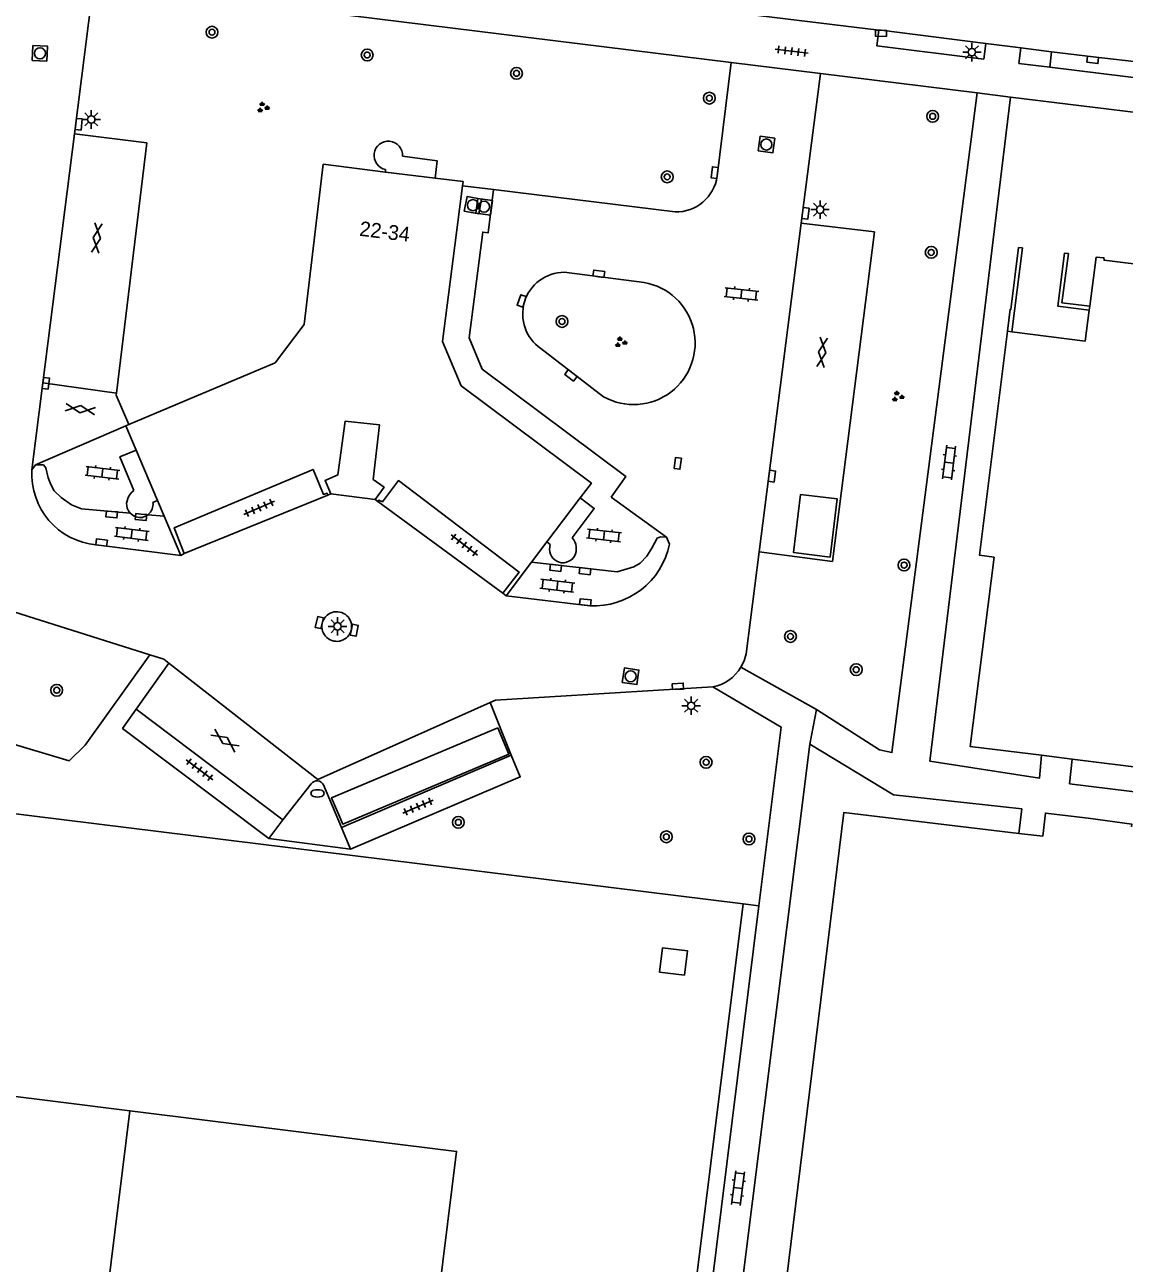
# Model space of a CAD drawing. Extents: x 131000 to 133014, y 396499 to 399001.
# Drawn here: x 131884.2 to 131958.7, y 397040.1 to 397124 of the extents above; entities that cross this region are included whole.
import ezdxf

# ---------------------------------------------------------------- set-up
doc = ezdxf.new("R2010")
doc.units = 0
for name, color, linetype in [('gg-afsc-hekwerk', 7, 'Continuous'), ('gg-afsc-muur', 7, 'Continuous'), ('gg-anno-huisnummerreeks BGT', 7, 'Continuous'), ('gg-bbg-bijgebouw', 7, 'Continuous'), ('gg-bbg-hoofdgebouw', 7, 'Continuous'), ('gg-bbg-lage trafo', 7, 'Continuous'), ('gg-bbg-luifel en loopbrug', 7, 'Continuous'), ('gg-bbg-onder overbouw', 7, 'Continuous'), ('gg-bbg-pand overbouw', 7, 'Continuous'), ('gg-bbg-toegangstrap', 7, 'Continuous'), ('gg-knt-trap', 7, 'Continuous'), ('gg-knt-verharding', 7, 'Continuous'), ('gt-grn-groengrens', 7, 'Continuous'), ('gt-grn-vlakafsluiter', 7, 'Continuous'), ('gt-grn-weggrens', 7, 'Continuous'), ('gt-symb-boom', 7, 'Continuous'), ('gt-symb-brandkraan', 7, 'Continuous'), ('gt-symb-gesloten verharding', 7, 'Continuous'), ('gt-symb-groenvak', 7, 'Continuous'), ('gt-symb-klinker verharding', 7, 'Continuous'), ('gt-symb-kolk', 7, 'Continuous'), ('gt-symb-kolk center center', 7, 'Continuous'), ('gt-symb-lichtmast', 7, 'Continuous'), ('gt-symb-rioolschacht', 7, 'Continuous'), ('gt-symb-tegel verharding', 7, 'Continuous')]:
    doc.layers.add(name, color=color, linetype=linetype)

# ---------------------------------------------------------------- blocks, each defined once
blk = doc.blocks.new('gt0-KOLK')
at = {"layer": 'gt-symb-kolk'}
blk.add_lwpolyline([(0, 0), (0.375, 0), (0.375, 0.4), (-0.375, 0.4), (-0.375, 0), (0, 0)], dxfattribs=at)
blk = doc.blocks.new('gt0-BOOM')
at = {"layer": 'gt-symb-boom'}
for radius in [0.4, 0.2]:
    blk.add_circle((0, 0), radius, dxfattribs=at)
blk = doc.blocks.new('gt0-TEG1')
at = {"layer": 'gt-symb-tegel verharding'}
for p, q in [((-1.125, 0), (1.125, 0)), ((-0.9, -0.25), (-0.9, 0.25)), ((-0.45, -0.25), (-0.45, 0.25)), ((0, -0.25), (0, 0.25)), ((0.45, -0.25), (0.45, 0.25)), ((0.9, -0.25), (0.9, 0.25))]:
    blk.add_line(p, q, dxfattribs=at)
blk = doc.blocks.new('gt0-LMAST')
at = {"layer": 'gt-symb-lichtmast'}
for p, q in [((-0.182, 0.173), (-0.447, 0.438)), ((-0.005, 0.246), (-0.005, 0.621)), ((0.172, 0.173), (0.437, 0.438)), ((-0.255, -0.004), (-0.63, -0.004)), ((-0.182, -0.181), (-0.447, -0.446)), ((-0.005, -0.254), (-0.005, -0.629)), ((0.437, -0.446), (0.172, -0.181)), ((0.245, -0.004), (0.62, -0.004))]:
    blk.add_line(p, q, dxfattribs=at)
blk.add_circle((-0.005, -0.004), 0.25, dxfattribs=at)
blk = doc.blocks.new('gt0-RS')
at = {"layer": 'gt-symb-rioolschacht'}
blk.add_lwpolyline([(-0.5, -0.5), (0.5, -0.5), (0.5, 0.5), (-0.5, 0.5)], close=True, dxfattribs=at)
blk.add_circle((0, 0), 0.375, dxfattribs=at)
blk = doc.blocks.new('gt0-KL1')
at = {"layer": 'gt-symb-klinker verharding'}
for p, q in [((-1.15, 0.3), (1.15, 0.3)), ((-1, -0.3), (-1, 0.3)), ((-0.5, 0.3), (-0.5, 0.45)), ((0, -0.3), (0, 0.3)), ((0.5, 0.3), (0.5, 0.45)), ((1, -0.3), (1, 0.3)), ((-1.15, -0.3), (1.15, -0.3)), ((-0.5, -0.45), (-0.5, -0.3)), ((0.5, -0.45), (0.5, -0.3))]:
    blk.add_line(p, q, dxfattribs=at)
blk = doc.blocks.new('gt0-GESVH1')
at = {"layer": 'gt-symb-gesloten verharding'}
for p, q in [((-0.992, -0.261), (0.008, 0.239)), ((0.008, -0.261), (-0.992, 0.239)), ((0.008, 0.239), (1.008, -0.261)), ((1.008, 0.239), (0.008, -0.261))]:
    blk.add_line(p, q, dxfattribs=at)
blk = doc.blocks.new('gt0-GRVAK')
at = {"layer": 'gt-symb-groenvak'}
for p, q in [((-0.11, 0.189), (-0.228, 0.24)), ((-0.182, 0.153), (0.088, 0.153)), ((-0.091, 0.211), (-0.156, 0.322)), ((-0.047, 0.214), (-0.047, 0.393)), ((-0.004, 0.211), (0.061, 0.322)), ((0.015, 0.189), (0.133, 0.24)), ((0.262, -0.052), (0.197, 0.059)), ((0.305, -0.049), (0.305, 0.13)), ((0.349, -0.052), (0.414, 0.059)), ((-0.245, -0.228), (-0.363, -0.177)), ((-0.318, -0.264), (-0.047, -0.264)), ((-0.226, -0.206), (-0.291, -0.095)), ((-0.183, -0.203), (-0.183, -0.024)), ((-0.139, -0.206), (-0.074, -0.095)), ((-0.12, -0.228), (-0.002, -0.177)), ((0.243, -0.074), (0.125, -0.023)), ((0.17, -0.11), (0.441, -0.11)), ((0.368, -0.074), (0.486, -0.023))]:
    blk.add_line(p, q, dxfattribs=at)
blk = doc.blocks.new('gt0-KOLKCC')
at = {"layer": 'gt-symb-kolk center center'}
blk.add_lwpolyline([(-0.375, 0.2), (0.375, 0.2), (0.375, -0.2), (-0.375, -0.2)], close=True, dxfattribs=at)
blk = doc.blocks.new('gt0-BR')
at = {"layer": 'gt-symb-brandkraan'}
for centre, radius, start, end in [((-0.244, 0), 0.206, 107.56694, 252.43307), ((0.599, -2.664), 3, 106.89205, 107.56694), ((0, -0.691), 0.938, 73.10799, 106.89205), ((-0.599, -2.664), 3, 72.43309, 73.10799), ((0.244, 0), 0.206, 287.56695, 72.43309), ((0.599, 2.664), 3, 252.43307, 253.10797), ((0, 0.691), 0.938, 253.10797, 286.89206), ((-0.599, 2.664), 3, 286.89206, 287.56695)]:
    blk.add_arc(centre, radius, start, end, dxfattribs=at)

msp = doc.modelspace()

# ---------------------------------------------------------------- linework, layer by layer
at = {"layer": 'gg-afsc-hekwerk'}
for p, q in [((131821.898, 397078.158), (131932.903, 397064.446)), ((131951.59, 397069.215), (131953.197, 397069.022)), ((131932.903, 397064.446), (131924.856, 397000))]:
    msp.add_line(p, q, dxfattribs=at)
for points in [[(131932.89, 397014.92), (131939.73, 397070.642), (131951.59, 397069.215)], [(131953.197, 397069.022), (131953.385, 397070.589), (131956.281, 397070.244), (131959.235, 397069.832), (131959.215, 397069.667)]]:
    msp.add_lwpolyline(points, dxfattribs=at)
at = {"layer": 'gg-afsc-muur'}
for p, q in [((131906.303, 397068.151), (131905.682, 397069.619)), ((131900.762, 397068.864), (131906.303, 397068.151))]:
    msp.add_line(p, q, dxfattribs=at)
for points in [[(131950.805, 397103.222), (131950.991, 397104.708), (131951.047, 397104.701), (131951.566, 397108.887), (131951.824, 397108.855), (131951.111, 397103.182)], [(131956.379, 397104.907), (131954.503, 397105.151), (131954.935, 397108.473), (131954.678, 397108.507), (131954.213, 397104.927), (131956.345, 397104.65)], [(131891.777, 397077.624), (131890.856, 397076.323), (131900.762, 397068.864)], [(131906.303, 397068.151), (131917.803, 397073.041), (131917.18, 397074.506)]]:
    msp.add_lwpolyline(points, dxfattribs=at)
at = {"layer": 'gg-bbg-bijgebouw'}
msp.add_lwpolyline([(131938.797, 397087.926), (131936.321, 397088.232), (131936.788, 397092.171), (131939.261, 397091.878), (131938.797, 397087.926)], dxfattribs=at)
at = {"layer": 'gg-bbg-hoofdgebouw'}
for p, q in [((131912.029, 397113.585), (131908.661, 397114)), ((131956.345, 397104.65), (131956.071, 397102.538)), ((131956.379, 397104.907), (131956.345, 397104.65)), ((131951.111, 397103.182), (131950.805, 397103.222)), ((131956.071, 397102.538), (131951.111, 397103.182)), ((131891.29, 397096.908), (131891.08, 397096.82)), ((131891.08, 397096.82), (131891.779, 397095.174)), ((131891.779, 397095.174), (131893.228, 397091.763)), ((131904.77, 397092.12), (131904.97, 397092.21)), ((131921.868, 397091.939), (131919.602, 397088.951)), ((131893.228, 397091.763), (131893.68, 397090.7)), ((131907.98, 397091.82), (131908.15, 397091.7)), ((131893.68, 397090.7), (131894.81, 397088.04)), ((131919.602, 397088.951), (131918.567, 397087.587)), ((131894.81, 397088.04), (131895.04, 397088.16)), ((131916.84, 397085.31), (131918.567, 397087.587)), ((131916.61, 397085.48), (131916.84, 397085.31)), ((131953.122, 397074.507), (131955.183, 397074.251)), ((131955.183, 397074.251), (131991.237, 397069.764))]:
    msp.add_line(p, q, dxfattribs=at)
for points in [[(131908.661, 397114), (131904.45, 397114.52), (131903.16, 397103.67), (131901.19, 397101.08), (131891.29, 397096.908)], [(131913.894, 397113.069), (131913.93, 397113.35), (131912.029, 397113.585)], [(131913.894, 397113.069), (131912.53, 397102.52), (131913.79, 397099.53), (131922.62, 397092.93), (131921.868, 397091.939)], [(131996.272, 397103.194), (131957.36, 397108.02), (131957.34, 397108.19), (131956.81, 397108.23), (131956.379, 397104.907)], [(131950.805, 397103.222), (131948.903, 397088.058), (131949.918, 397087.931)], [(131904.97, 397092.21), (131904.58, 397093.11), (131905.45, 397093.5), (131905.94, 397097.13), (131908.27, 397096.87), (131907.84, 397093.19), (131908.58, 397092.66), (131907.98, 397091.82)], [(131949.918, 397087.931), (131948.28, 397075.11), (131953.122, 397074.507)], [(131911.63, 397032.73), (131913.487, 397047.686), (131891.352, 397050.438)]]:
    msp.add_lwpolyline(points, dxfattribs=at)
at = {"layer": 'gg-bbg-lage trafo'}
msp.add_lwpolyline([(131927.241, 397059.831), (131927.445, 397061.469), (131929.132, 397061.259), (131928.928, 397059.621), (131927.241, 397059.831)], dxfattribs=at)
at = {"layer": 'gg-bbg-luifel en loopbrug'}
msp.add_lwpolyline([(131916.271, 397076.372), (131905.02, 397071.634), (131905.774, 397069.843), (131917.025, 397074.58), (131916.271, 397076.372)], dxfattribs=at)
at = {"layer": 'gg-bbg-onder overbouw'}
msp.add_line((131889.494, 397035.473), (131891.352, 397050.438), dxfattribs=at)
for points in [[(131895.04, 397088.16), (131894.36, 397089.91), (131903.76, 397093.86), (131904.47, 397092.17), (131904.71, 397092.25), (131904.77, 397092.12)], [(131908.15, 397091.7), (131908.23, 397091.79), (131908.46, 397091.66), (131909.55, 397093.11), (131917.72, 397086.91), (131916.61, 397085.48)]]:
    msp.add_lwpolyline(points, dxfattribs=at)
at = {"layer": 'gg-bbg-pand overbouw'}
for p, q in [((131895.04, 397088.16), (131904.77, 397092.12)), ((131908.15, 397091.7), (131916.61, 397085.48))]:
    msp.add_line(p, q, dxfattribs=at)
msp.add_lwpolyline([(131891.352, 397050.438), (131880.707, 397051.762), (131878.846, 397036.797), (131889.494, 397035.473)], dxfattribs=at)
at = {"layer": 'gg-bbg-toegangstrap'}
for p, q in [((131908.682, 397114.173), (131908.661, 397114)), ((131892.917, 397091.631), (131893.228, 397091.763)), ((131919.602, 397088.951), (131919.836, 397088.774))]:
    msp.add_line(p, q, dxfattribs=at)
for points in [[(131909.823, 397115.074), (131912.173, 397114.749), (131912.029, 397113.585)], [(131891.616, 397092.433), (131890.678, 397094.706), (131891.779, 397095.174)], [(131921.868, 397091.939), (131922.816, 397091.22), (131921.318, 397089.235)], [(131891.164, 397091.229), (131891.25, 397091.056), (131891.368, 397090.905)], [(131892.228, 397090.618), (131892.414, 397090.69), (131892.578, 397090.797)]]:
    msp.add_lwpolyline(points, dxfattribs=at)
for centre, radius, start, end in [((131908.86, 397115.12), 0.964, 357.25754, 259.33581), ((131892.283, 397091.496), 1.15, 125.43616, 193.41004), ((131891.984, 397091.525), 0.94, 309.25187, 6.50712), ((131892.067, 397091.567), 0.963, 223.46316, 279.62697), ((131920.713, 397088.462), 0.931, 160.39704, 241.92831), ((131920.477, 397088.497), 1.119, 332.44601, 41.26472), ((131920.685, 397088.468), 0.924, 243.64687, 328.0537)]:
    msp.add_arc(centre, radius, start, end, dxfattribs=at)
at = {"layer": 'gg-knt-trap'}
msp.add_line((131904.97, 397092.21), (131907.98, 397091.82), dxfattribs=at)
at = {"layer": 'gg-knt-verharding'}
for p, q in [((131888.89, 397126.755), (131887.601, 397116.576)), ((131932.1, 397121.415), (131888.89, 397126.755)), ((131942.091, 397123.598), (131929.446, 397125.143)), ((131949.338, 397122.704), (131949.208, 397121.643)), ((131949.338, 397122.704), (131951.719, 397122.405)), ((131951.719, 397122.405), (131951.59, 397121.35)), ((131951.719, 397122.405), (131953.803, 397122.143)), ((131931.14, 397113.71), (131932.1, 397121.415)), ((131938.14, 397120.669), (131932.1, 397121.415)), ((131951.59, 397121.35), (131953.674, 397121.094)), ((131936.841, 397110.536), (131938.14, 397120.669)), ((131938.14, 397120.669), (131948.756, 397119.357)), ((131953.674, 397121.094), (131962.357, 397120.025)), ((131948.756, 397119.357), (131951.013, 397119.078)), ((131962.128, 397117.699), (131951.013, 397119.078)), ((131887.601, 397116.576), (131885.466, 397099.719)), ((131913.894, 397113.069), (131915.988, 397112.812)), ((131915.988, 397112.812), (131928.29, 397111.3)), ((131933.994, 397088.291), (131936.841, 397110.536)), ((131920.77, 397107.21), (131926.19, 397106.52)), ((131923.45, 397098.78), (131919.19, 397102.05)), ((131885.466, 397099.719), (131890.447, 397099.033)), ((131884.963, 397094.163), (131891.08, 397096.82)), ((131884.963, 397094.163), (131884.72, 397093.83)), ((131927.71, 397089.28), (131923.951, 397091.976)), ((131892.578, 397090.797), (131893.68, 397090.7)), ((131894.81, 397088.04), (131889.08, 397088.75)), ((131927.92, 397088.81), (131927.71, 397089.28)), ((131916.84, 397085.31), (131922.51, 397084.63)), ((131893.99, 397080.752), (131891.777, 397077.624)), ((131893.99, 397080.752), (131904.09, 397072.86)), ((131932.75, 397080.47), (131937.86, 397077.61)), ((131891.777, 397077.624), (131901.72, 397070.136)), ((131904.09, 397072.86), (131915.767, 397078.072)), ((131917.18, 397074.506), (131915.767, 397078.072)), ((131937.86, 397077.61), (131937.41, 397075.26)), ((131937.41, 397075.26), (131929.484, 397012.14)), ((131905.682, 397069.619), (131917.18, 397074.506)), ((131901.72, 397070.136), (131903.636, 397072.578)), ((131904.463, 397072.502), (131905.682, 397069.619))]:
    msp.add_line(p, q, dxfattribs=at)
for points in [[(131942.091, 397123.598), (131941.965, 397122.535), (131949.208, 397121.643)], [(131942.091, 397123.598), (131942.245, 397123.595), (131949.338, 397122.704)], [(131953.803, 397122.143), (131956.613, 397121.79), (131960.158, 397121.387)], [(131937.86, 397077.61), (131942.14, 397074.879), (131942.976, 397074.685), (131948.756, 397119.357)], [(131951.013, 397119.078), (131945.557, 397074.105), (131952.976, 397072.956), (131953.122, 397074.507)], [(131890.447, 397099.033), (131892.492, 397115.974), (131887.601, 397116.576)], [(131923.951, 397091.976), (131924.958, 397093.38), (131915.226, 397100.654), (131914.336, 397102.766), (131915.262, 397109.929), (131915.628, 397109.884), (131915.988, 397112.812)], [(131933.994, 397088.291), (131938.944, 397087.631), (131941.8, 397109.948), (131936.841, 397110.536)], [(131891.29, 397096.908), (131890.429, 397098.886), (131890.447, 397099.033)], [(131884.963, 397094.163), (131885.49, 397094.183), (131885.649, 397093.963), (131885.824, 397093.293), (131885.992, 397092.847), (131886.233, 397092.405), (131886.702, 397091.971), (131887.399, 397091.471), (131888.085, 397091.195), (131891.368, 397090.905)], [(131918.567, 397087.587), (131924.374, 397086.925), (131925.49, 397087.269), (131925.932, 397087.511), (131926.367, 397087.979), (131926.723, 397088.52), (131927.072, 397089.21), (131927.295, 397089.294), (131927.71, 397089.28)], [(131933.994, 397088.291), (131933.11, 397081.38), (131932.969, 397080.91), (131932.75, 397080.47)], [(131869.504, 397084.482), (131880.47, 397085.16), (131892.711, 397081.308)], [(131892.711, 397081.308), (131893.66, 397081.01), (131893.99, 397080.752)], [(131915.767, 397078.072), (131916.12, 397078.23), (131930.84, 397079.13)], [(131933.966, 397064.314), (131935.47, 397076.41), (131930.84, 397079.13)], [(131951.59, 397069.215), (131951.776, 397070.879), (131943.084, 397071.829), (131937.41, 397075.26)], [(131991.237, 397069.764), (131991.015, 397068.15), (131955.022, 397072.582), (131955.183, 397074.251)], [(131925.96, 397000), (131926.6, 397005.22), (131925.81, 397005.32), (131926.69, 397012.01), (131927.45, 397011.91), (131933.966, 397064.314)]]:
    msp.add_lwpolyline(points, dxfattribs=at)
for centre, radius, start, end in [((131928.36, 397114.108), 2.809, 268.5808, 351.85586), ((131920.795, 397104.381), 2.83, 90.49676, 235.4539), ((131925.482, 397102.416), 4.165, 240.80204, 80.20951), ((131889.524, 397093.542), 4.813, 176.5754, 264.70146), ((131922.777, 397089.875), 5.252, 267.08419, 348.29827), ((131905.36, 397083.224), 1.001, 77.7234, 258.99449), ((131905.378, 397083.22), 1.001, 257.96702, 78.75087), ((131930.283, 397081.955), 2.879, 281.15096, 328.95379), ((131904.026, 397072.283), 0.489, 84.74649, 142.88485), ((131904.026, 397072.283), 0.489, 26.57149, 84.70975)]:
    msp.add_arc(centre, radius, start, end, dxfattribs=at)
at = {"layer": 'gt-grn-groengrens'}
msp.add_line((131953.803, 397122.143), (131953.674, 397121.094), dxfattribs=at)
msp.add_lwpolyline([(131869.504, 397084.482), (131869.919, 397082.493), (131870.258, 397079.163), (131878.099, 397076.856), (131887.25, 397074.12), (131888.326, 397075.197), (131892.711, 397081.308)], dxfattribs=at)
at = {"layer": 'gt-grn-vlakafsluiter'}
for p, q in [((131884.72, 397093.83), (131885.466, 397099.719)), ((131932.903, 397064.446), (131933.966, 397064.314))]:
    msp.add_line(p, q, dxfattribs=at)
at = {"layer": 'gt-grn-weggrens'}
for p, q in [((131904.09, 397072.86), (131904.071, 397072.77)), ((131901.72, 397070.136), (131900.762, 397068.864))]:
    msp.add_line(p, q, dxfattribs=at)

# ---------------------------------------------------------------- block references
at = {"layer": 'gt-symb-boom'}
for p in [(131896.919, 397123.467), (131907.432, 397121.922), (131917.549, 397120.679), (131930.612, 397119.002), (131945.743, 397117.769), (131927.758, 397113.67), (131945.644, 397108.557), (131943.805, 397087.386), (131936.107, 397082.551), (131940.563, 397080.306), (131886.397, 397078.909), (131930.392, 397074.033), (131913.607, 397069.966), (131927.699, 397068.985), (131933.295, 397068.837)]:
    msp.add_blockref('gt0-BOOM', p, dxfattribs=at)
at = {"layer": 'gt-symb-boom', "rotation": 90}
msp.add_blockref('gt0-BOOM', (131920.63, 397103.881), dxfattribs=at)
at = {"layer": 'gt-symb-brandkraan'}
msp.add_blockref('gt0-BR', (131904.065, 397071.928), dxfattribs=at)
at = {"layer": 'gt-symb-gesloten verharding'}
for p, rotation in [((131889.134, 397109.538), -96.31488442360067), ((131938.274, 397101.801), -96.31488442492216), ((131888.004, 397097.938), 172.18581914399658), ((131897.792, 397075.514), -34.69152882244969)]:
    msp.add_blockref('gt0-GESVH1', p, dxfattribs=dict(at, rotation=rotation))
at = {"layer": 'gt-symb-groenvak'}
for p in [(131900.353, 397118.366), (131924.59, 397102.47), (131943.358, 397098.791)]:
    msp.add_blockref('gt0-GRVAK', p, dxfattribs=at)
at = {"layer": 'gt-symb-klinker verharding'}
for p, rotation in [((131932.785, 397105.738), -6.37182240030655), ((131946.85, 397094.326), 83.10945167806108), ((131889.492, 397093.631), -6.485660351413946), ((131891.479, 397089.499), 172.931859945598), ((131923.473, 397089.389), -6.485660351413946), ((131920.311, 397085.989), 173.1663276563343), ((131932.552, 397045.2), 82.81812146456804)]:
    msp.add_blockref('gt0-KL1', p, dxfattribs=dict(at, rotation=rotation))
at = {"layer": 'gt-symb-kolk'}
for p, rotation in [((131942.245, 397123.595), 178.7396961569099), ((131956.613, 397121.79), 172.81812146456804), ((131887.688, 397117.261), -96.31488442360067), ((131931.168, 397113.938), 82.81812146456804), ((131936.93, 397111.22), -96.89054832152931), ((131923.101, 397106.913), -7.258143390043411), ((131918.089, 397105.209), 71.30219322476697), ((131921.354, 397100.388), 142.39646300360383), ((131885.465, 397099.722), -97.29556014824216), ((131934.652, 397093.429), -97.295560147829), ((131890.14, 397091.013), 174.89375828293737), ((131892.125, 397090.837), 174.95083353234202), ((131889.408, 397088.71), -6.890548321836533), ((131920.216, 397087.399), 173.51433965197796), ((131922.201, 397087.173), 173.5143396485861), ((131922.193, 397084.67), -6.606034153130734), ((131904.384, 397083.446), 77.17534601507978), ((131906.358, 397083.017), -101.71035224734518), ((131928.492, 397078.973), 2.979673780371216)]:
    msp.add_blockref('gt0-KOLK', p, dxfattribs=dict(at, rotation=rotation))
at = {"layer": 'gt-symb-kolk center center', "rotation": 82.70443985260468}
msp.add_blockref('gt0-KOLKCC', (131928.468, 397094.269), dxfattribs=at)
at = {"layer": 'gt-symb-lichtmast'}
for p in [(131948.405, 397122.116), (131888.743, 397117.563), (131938.12, 397111.455), (131905.428, 397083.241), (131929.384, 397077.864)]:
    msp.add_blockref('gt0-LMAST', p, dxfattribs=at)
at = {"layer": 'gt-symb-rioolschacht'}
for p, rotation in [((131885.258, 397122.036), 87.64984047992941), ((131934.477, 397115.861), -7.870920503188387), ((131914.592, 397111.753), 79.28535610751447), ((131915.35, 397111.649), -7.530253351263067), ((131925.279, 397079.855), -8.162509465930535)]:
    msp.add_blockref('gt0-RS', p, dxfattribs=dict(at, rotation=rotation))
at = {"layer": 'gt-symb-tegel verharding'}
for p, rotation in [((131936.192, 397122.18), -7.068140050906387), ((131900.118, 397091.261), 23.25875933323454), ((131914.012, 397088.745), -37.20201017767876), ((131896.076, 397073.532), -36.99589775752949), ((131910.872, 397071.034), 23.02549200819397)]:
    msp.add_blockref('gt0-TEG1', p, dxfattribs=dict(at, rotation=rotation))

# ---------------------------------------------------------------- texts
at = {"layer": 'gg-anno-huisnummerreeks BGT'}
msp.add_text('22-34', height=1, rotation=353, dxfattribs=at).set_placement((131906.865, 397109.687))

doc.saveas('drawing.dxf')
